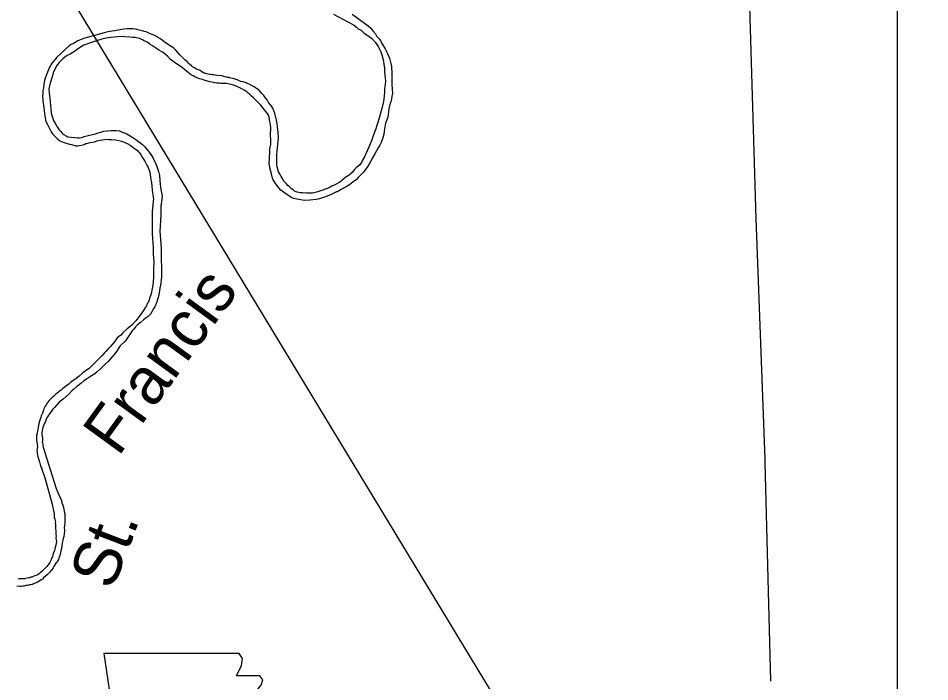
# Model space of a CAD drawing. Extents: x 1720274 to 1751788, y 372074 to 391887.
# Drawn here: x 1725183 to 1726800, y 386793 to 387969 of the extents above; entities that cross this region are included whole.
import ezdxf

# ---------------------------------------------------------------- set-up
doc = ezdxf.new("R2010")
doc.units = 0
for name, color, linetype in [('Level 2', 7, 'Continuous'), ('Level 21', 7, 'Continuous'), ('Level 9', 7, 'Continuous'), ('R_Draft', 7, 'Continuous')]:
    doc.layers.add(name, color=color, linetype=linetype)

msp = doc.modelspace()

# ---------------------------------------------------------------- linework, layer by layer
at = {"layer": 'Level 2'}
msp.add_lwpolyline([(1726517.5, 386794.1), (1726507.7, 387180.9), (1726508, 387187.3), (1726491.7, 387614.2), (1726479.2, 388029.9), (1726479.1, 388035), (1726467.4, 388445.5), (1726450.4, 388867), (1726450.4, 388871.1), (1726443.9, 389052.9)], dxfattribs=at)
at = {"layer": 'Level 21'}
msp.add_lwpolyline([(1725334.6, 386843.2), (1725346.6, 386763), (1725341.3, 386641.3), (1725352, 386634.7), (1725372, 386634.7), (1725372, 386591.9), (1725540.4, 386591.9), (1725548.5, 386609.3), (1725545.8, 386637.3), (1725549.8, 386669.4), (1725564.5, 386694.8), (1725573.9, 386713.5), (1725587.2, 386733.6), (1725595.2, 386755), (1725601.9, 386772.3), (1725614, 386787), (1725616.6, 386796.4), (1725611.3, 386803.1), (1725569.8, 386803.1), (1725579.2, 386821.8), (1725580.5, 386833.8), (1725575, 386843)], close=True, dxfattribs=at)
at = {"layer": 'Level 9'}
for points in [[(1725742.1, 387976.3), (1725777.8, 387957.3), (1725782.7, 387953.5), (1725786.1, 387950.6), (1725791.2, 387947.8), (1725796.4, 387943), (1725802.9, 387938.3), (1725810.2, 387933)], [(1725775.1, 387976.2), (1725803.4, 387955.9), (1725808.1, 387951.3), (1725812.1, 387947), (1725816.5, 387941.4), (1725819.2, 387936.9), (1725823.3, 387932.6), (1725825.6, 387929.5), (1725827.8, 387924.5), (1725831.7, 387918.2), (1725833.6, 387915.2)], [(1725609, 387842.8), (1725607.4, 387843.5), (1725603.7, 387845.7), (1725601.4, 387847.3), (1725597.8, 387849.5), (1725592.7, 387852.2), (1725589.2, 387853.7), (1725587, 387854.6), (1725582, 387856.5), (1725578, 387857.3), (1725572.7, 387859.3), (1725571.9, 387859.9), (1725568.8, 387860.6), (1725567.6, 387861.1), (1725564.1, 387862.5), (1725560.8, 387863.1), (1725557.6, 387863.7), (1725556.7, 387863.9), (1725554.3, 387864.3), (1725547.4, 387866.1), (1725544.2, 387866.8), (1725535.8, 387867.8), (1725532.5, 387868.2), (1725530.1, 387868.6), (1725527.1, 387868.8), (1725524.1, 387869.2), (1725522.5, 387869.4), (1725519.8, 387870), (1725515.8, 387871.3), (1725514.6, 387871.5), (1725510.6, 387872.8), (1725505.6, 387876.6), (1725501.6, 387878.2), (1725498.2, 387879.7), (1725495.8, 387881.1), (1725492.2, 387883.3), (1725490.1, 387885), (1725487, 387887.8), (1725485.2, 387889.8), (1725483, 387891.7), (1725478.4, 387895.4), (1725475.2, 387898.2), (1725469.8, 387904.5), (1725466, 387908.6), (1725462.2, 387912.6), (1725458.8, 387916), (1725454.1, 387919.3), (1725449.3, 387922.2), (1725442, 387927.3), (1725438.3, 387930.2), (1725434.3, 387933), (1725430.1, 387935.5), (1725427, 387937.2), (1725422.2, 387939.5), (1725418.7, 387940.9), (1725413.2, 387943.1), (1725409.7, 387944.8), (1725406.4, 387945.8), (1725402.5, 387947), (1725397.4, 387948.1), (1725393.5, 387949.2), (1725390.4, 387949.9), (1725387, 387950.3), (1725383.2, 387950.3), (1725380.6, 387950.4), (1725376.1, 387950.4), (1725370.1, 387949.7), (1725359.9, 387948), (1725354.1, 387947), (1725348.7, 387946.2), (1725342, 387945), (1725333.2, 387942.8), (1725327.1, 387940.9), (1725316.3, 387938.2), (1725309.5, 387936.3), (1725299.1, 387933.3), (1725294.6, 387931.7), (1725288.9, 387929.2), (1725281, 387924.5), (1725277.1, 387922.4), (1725273.1, 387920.3), (1725251, 387899.4), (1725248.2, 387896), (1725246, 387893.5), (1725243.3, 387890.3), (1725240.9, 387886.7), (1725239.4, 387884.3), (1725237.9, 387881.2), (1725237.2, 387879.5), (1725234.7, 387873.7), (1725233.4, 387870.8), (1725230.8, 387863.2), (1725229.5, 387858.9), (1725228.5, 387852.5), (1725227.6, 387845.9), (1725226.6, 387841.1), (1725226.5, 387834.9), (1725226.2, 387831.2), (1725226.6, 387824.4), (1725227.4, 387818.1), (1725228.2, 387811.5)], [(1725591, 387836.5), (1725588.4, 387838.6), (1725586.6, 387840), (1725583.9, 387841.8), (1725579.7, 387843.9), (1725577, 387845), (1725569.3, 387848.9), (1725564.7, 387850.7), (1725560.8, 387852), (1725555.4, 387852.9), (1725551.5, 387853.4), (1725546.9, 387853.3), (1725542.2, 387853.6), (1725539.3, 387853.8), (1725535, 387854.1), (1725530.8, 387854.9), (1725526.1, 387855.9), (1725522.7, 387856.4), (1725518.8, 387857.4), (1725516, 387858.4), (1725512.5, 387859.4), (1725509.6, 387860.3), (1725505, 387861.9), (1725499.8, 387863.8), (1725496.3, 387865.1), (1725493, 387866.9), (1725490.4, 387868.2), (1725488.4, 387869.6), (1725484.1, 387873.2), (1725478.6, 387877.5), (1725474.2, 387881), (1725459.3, 387891.5), (1725453, 387896.3), (1725447.4, 387901.7), (1725443.4, 387905.5), (1725440, 387908.3), (1725436.6, 387910.2), (1725432.6, 387912.6), (1725429.7, 387914.4), (1725426.3, 387916.8), (1725421.3, 387920.2), (1725417.2, 387922.9), (1725415.5, 387923.9), (1725411.9, 387926.5), (1725405, 387929.6), (1725403.4, 387930.7), (1725402.3, 387931.3), (1725398.3, 387933.4), (1725390.5, 387935), (1725385.7, 387935.3), (1725380.8, 387935.8), (1725372.1, 387936.5), (1725367.7, 387936.7), (1725359.5, 387936.5), (1725353.2, 387935.7), (1725347.4, 387935), (1725338.9, 387934), (1725331.5, 387932.3), (1725321.5, 387929.1), (1725309.4, 387924.9), (1725299.4, 387921.3), (1725289.6, 387915.4), (1725285, 387912.2), (1725279.9, 387908.4), (1725275.3, 387905.4), (1725269.9, 387902.9), (1725267.5, 387901.5), (1725262.9, 387897.9), (1725259.4, 387894.6), (1725255.4, 387890.5), (1725250.7, 387885.1), (1725244.8, 387872.3), (1725243.6, 387867.3), (1725241.7, 387862), (1725239.3, 387854.2), (1725237.4, 387844.6), (1725238, 387836.1), (1725238.9, 387827.8), (1725239.5, 387820.9), (1725240, 387814.1), (1725240.5, 387809.2), (1725241.2, 387801.1), (1725243.7, 387793.4), (1725245.6, 387788), (1725249.5, 387781), (1725251.8, 387776.6), (1725255.6, 387771.6), (1725257.8, 387768.9), (1725261, 387765.6), (1725264.1, 387762.9), (1725267.8, 387760.6), (1725271, 387759), (1725288.1, 387757.3), (1725291.9, 387757.3), (1725295.7, 387757.9), (1725300, 387759.6), (1725304.4, 387760.9), (1725319.9, 387764.5), (1725324.9, 387765.8), (1725329.6, 387767.4), (1725334.6, 387768.8)], [(1725810.2, 387933), (1725815.9, 387926.8), (1725819, 387922.4), (1725822, 387918.2), (1725824.8, 387911.9), (1725825.8, 387909.6), (1725827.9, 387904.3), (1725829.8, 387897.8), (1725830.6, 387892.5), (1725831.4, 387887.1), (1725832.4, 387881.3), (1725832.8, 387875.1), (1725833.2, 387867.6), (1725834.1, 387858), (1725833.5, 387852), (1725832.7, 387844.8), (1725832.4, 387839.1), (1725832, 387831.2), (1725830.9, 387821.6), (1725828, 387809), (1725822.7, 387790), (1725818.8, 387778.9), (1725817.1, 387773.4), (1725814.8, 387767.2), (1725812.4, 387760.8), (1725809.6, 387752.1), (1725807.2, 387746.3), (1725804.6, 387740.7), (1725801.7, 387734), (1725798.9, 387727.4), (1725797.3, 387723.3), (1725793.8, 387717.4), (1725791.5, 387713.3), (1725788.9, 387709), (1725782.5, 387703.7), (1725778.8, 387700.4), (1725775.6, 387696.5), (1725771.2, 387692.1), (1725770, 387690.9), (1725763.8, 387687.2), (1725761.2, 387685.1), (1725757.6, 387682.4), (1725757.5, 387681.9), (1725755, 387679.8), (1725752.1, 387678.1), (1725747.9, 387675.9), (1725743.2, 387673.1), (1725739.4, 387671.2), (1725736.1, 387669.4), (1725731.4, 387667.5), (1725725.8, 387665.4), (1725723.2, 387664.3), (1725719.3, 387663.1), (1725714.4, 387661.5), (1725709.4, 387660.1), (1725704.9, 387659.3), (1725701.6, 387659), (1725694.5, 387659.1), (1725686.9, 387659.4), (1725683.6, 387659.7), (1725677.5, 387661.1), (1725675.8, 387661.7), (1725673.2, 387662.7), (1725670.3, 387664.7), (1725667.7, 387666.8), (1725664, 387670), (1725661.4, 387672.6), (1725658.6, 387675.4), (1725654.2, 387680.2), (1725650.8, 387685.6), (1725649.3, 387688.4), (1725647.4, 387692.3), (1725645.8, 387695.3), (1725644.8, 387697), (1725642.4, 387705.6), (1725641.8, 387709.9), (1725641.9, 387713.1), (1725641.5, 387717.5), (1725641.5, 387723.2), (1725641.7, 387727.5), (1725642.3, 387733.8), (1725642.9, 387739.7), (1725644, 387751.3), (1725644.6, 387757.7), (1725644.2, 387766.7), (1725642.9, 387776.5), (1725642.1, 387782.5), (1725640.9, 387788.3), (1725639.8, 387793), (1725637.8, 387800.3), (1725636.4, 387805.1), (1725634.5, 387809.5), (1725631, 387815.1), (1725627.1, 387820), (1725624.2, 387824.7), (1725621.1, 387828.6), (1725618.5, 387832), (1725617.3, 387833.5), (1725614.4, 387836.6), (1725611.8, 387839.4), (1725609, 387842.8)], [(1725833.6, 387915.2), (1725835.2, 387912.4), (1725837.2, 387907.7), (1725838.9, 387904), (1725841.5, 387898.4), (1725842.9, 387893.8), (1725843.7, 387889.1), (1725844.7, 387883.4), (1725845.1, 387879.5), (1725845.4, 387875.5), (1725845.3, 387868.7), (1725845.8, 387862), (1725845.7, 387855.7), (1725845.6, 387851.3), (1725846.4, 387844.1), (1725846.7, 387835.9), (1725845.8, 387831.3), (1725845, 387825.7), (1725843.9, 387820.9), (1725842.3, 387816.1), (1725840.7, 387811.3), (1725839.9, 387804.3), (1725838.8, 387797.1), (1725837.9, 387791.9), (1725834.4, 387783), (1725832.2, 387768.7), (1725831.3, 387763.6), (1725828.9, 387755.1), (1725826.7, 387748.9), (1725824.2, 387744.2), (1725821.2, 387739.3), (1725818.5, 387733.9), (1725815.4, 387729), (1725811.4, 387721.7), (1725806.9, 387714.1), (1725802.9, 387707.2), (1725799, 387700.9), (1725794.7, 387695.5), (1725786.6, 387687.7), (1725782.1, 387682.7), (1725779.3, 387680.8), (1725770.7, 387674), (1725764.5, 387670), (1725754.3, 387664.7), (1725749, 387661.5), (1725747.4, 387661.2), (1725742.8, 387659.3), (1725737.8, 387656.9), (1725730.6, 387654), (1725724.1, 387651.1), (1725717.4, 387649.1), (1725711.6, 387647.8), (1725699.9, 387646.5), (1725691.4, 387646.2), (1725687.3, 387646.7), (1725680.5, 387647.7), (1725676.8, 387648.4), (1725671.9, 387649.7), (1725667.1, 387651.6), (1725664.5, 387652.9), (1725661, 387655.3), (1725657.4, 387657.6), (1725648.5, 387664.6), (1725645.1, 387668.3), (1725643.7, 387670.5), (1725641.6, 387673.1), (1725639.1, 387676.2), (1725637.3, 387679.3), (1725635.1, 387682.9), (1725633.9, 387685.8), (1725632.4, 387693.6), (1725630.8, 387697.6), (1725629.8, 387700.9), (1725628.9, 387705.2), (1725627.9, 387711.2), (1725628.9, 387732.3), (1725629, 387737.7), (1725631.1, 387746), (1725631, 387755), (1725630.5, 387761.2), (1725630.1, 387766.1), (1725631.1, 387771.2), (1725631.1, 387776.1), (1725630.6, 387779.4), (1725629.6, 387783.8), (1725629.2, 387786.3), (1725628.6, 387789.3), (1725627.8, 387794.1), (1725626.7, 387797.2), (1725625.2, 387800.3), (1725621.8, 387804.5), (1725617.6, 387809.6), (1725615.5, 387812.4), (1725613.5, 387814.8), (1725610.4, 387818.1), (1725607.7, 387820.5), (1725604, 387824.5), (1725600.5, 387828.1), (1725596.9, 387831.1), (1725593.8, 387833.9), (1725591, 387836.5)], [(1725228.2, 387811.5), (1725228.8, 387805.6), (1725229.4, 387799.8), (1725230.6, 387792.4), (1725232.1, 387786.4), (1725234.8, 387780.9), (1725237.3, 387775.8), (1725239.9, 387770), (1725241.1, 387767.7), (1725243.7, 387764.1), (1725246.5, 387761.4), (1725249.1, 387758.9), (1725252.2, 387756.2), (1725255.9, 387752.6), (1725259.5, 387750.8), (1725262.5, 387749.7), (1725266, 387748.5), (1725269.5, 387747.1), (1725271.9, 387746.3), (1725274, 387745.8), (1725277.6, 387745.1), (1725285.1, 387743.1), (1725288.8, 387743.2), (1725291.4, 387743.3), (1725295.4, 387743.9), (1725299.6, 387745.5), (1725303.1, 387747.2), (1725306.6, 387747.9), (1725310.5, 387748.7), (1725318, 387750.2), (1725322.4, 387751.8), (1725328.2, 387753.1), (1725332.6, 387753.5), (1725336.2, 387754), (1725340.1, 387754.6), (1725343.5, 387754.4), (1725348.5, 387754.1), (1725355.6, 387753.7), (1725361.2, 387752.4), (1725366.3, 387751.3), (1725368.1, 387750.4), (1725371.9, 387749.1), (1725375.9, 387747), (1725381.4, 387744.2), (1725390.8, 387736.9), (1725392.4, 387736.3), (1725394.3, 387734.5), (1725396.3, 387732.3), (1725398.1, 387730.3), (1725400.4, 387727.7), (1725402.3, 387723.2), (1725403.9, 387721.2), (1725407.4, 387716), (1725408.7, 387713.7), (1725410.1, 387711.1), (1725411.9, 387707.8), (1725413.6, 387704.5), (1725416.3, 387696), (1725416.9, 387692.1), (1725418.3, 387682.6), (1725419.1, 387677.7), (1725419.8, 387671.4), (1725420.3, 387664.6), (1725421.2, 387660.5), (1725421.8, 387656.6), (1725422.5, 387651.9), (1725422.6, 387648.5), (1725422.4, 387645.2), (1725421.7, 387638.5), (1725420.8, 387632.1), (1725420.6, 387626.9), (1725420.7, 387619.3), (1725420.6, 387608.8), (1725420.2, 387596.9), (1725420.4, 387587.1), (1725420.8, 387579.7), (1725421.8, 387569.2), (1725422, 387563.2), (1725422.2, 387556.9), (1725422.4, 387551.2), (1725423.1, 387544.2), (1725423.5, 387537.1), (1725422.9, 387525.4), (1725423.1, 387514.9), (1725423, 387509.7), (1725422.4, 387502.4), (1725421.5, 387496.2), (1725420.6, 387489.8), (1725419, 387480.4), (1725416.3, 387474.1), (1725414.6, 387468), (1725412.6, 387464.3), (1725411.3, 387462.5), (1725410.3, 387459), (1725408.5, 387456.8), (1725405.6, 387452.1), (1725402.3, 387446.9), (1725399.5, 387442.8), (1725395.1, 387437.6), (1725391.3, 387432.7), (1725384.3, 387425.2)], [(1725334.6, 387768.8), (1725341.5, 387769.7), (1725347.5, 387769.9), (1725351.9, 387770), (1725356.7, 387770), (1725362.5, 387769.3), (1725367.5, 387767.2), (1725372.6, 387765.6), (1725375.7, 387764), (1725384.2, 387759.2), (1725391.6, 387754.2), (1725396.8, 387750.2), (1725400.8, 387747.4), (1725403.1, 387745.5), (1725406.8, 387742), (1725412.1, 387735.5), (1725414.9, 387731.8), (1725417.9, 387727.8), (1725422.1, 387721), (1725424.6, 387715.5), (1725427.1, 387710.8), (1725429.4, 387704.4), (1725431.5, 387697.5), (1725433.3, 387690.4), (1725433.9, 387681.7), (1725435, 387669.1), (1725437, 387659.9), (1725438.2, 387654.1), (1725436.8, 387643.6), (1725436.4, 387640.6), (1725436.1, 387635.3), (1725436.1, 387627.9), (1725435.8, 387620.7), (1725434.3, 387591.1), (1725435.4, 387577.5), (1725435.8, 387568.4), (1725436.7, 387560.4), (1725436.2, 387553.7), (1725436.4, 387538.3), (1725436.8, 387530.1), (1725437, 387520.4), (1725436.8, 387511.2), (1725435.9, 387499.6), (1725433.9, 387490.4), (1725432.1, 387478.3), (1725428.4, 387464.5), (1725425.3, 387457.3), (1725422.5, 387453.4), (1725419.8, 387448.9), (1725417.4, 387444.8), (1725413.6, 387440.6), (1725409.9, 387437.8), (1725405.1, 387434.4), (1725399.6, 387429.7), (1725394.4, 387425.4), (1725390.9, 387421.8), (1725387.7, 387418.2), (1725384.9, 387415.1), (1725375.3, 387400.8), (1725372.4, 387396.5), (1725363.9, 387388.4), (1725361.3, 387384.7), (1725357.6, 387378.7), (1725353.2, 387372.8), (1725349.2, 387368), (1725342.2, 387360.8), (1725336.6, 387355), (1725329.1, 387347.5), (1725323.6, 387342.7), (1725318.7, 387338.9), (1725312.8, 387335.4), (1725307.8, 387331.6), (1725304.1, 387329.1), (1725299.5, 387326.1), (1725294, 387321.9), (1725287.1, 387316.2), (1725281.1, 387310.9), (1725278.6, 387309.1), (1725273, 387303.5), (1725267.9, 387298.6), (1725262.4, 387294.1), (1725255.8, 387288.5), (1725247.3, 387279), (1725244.5, 387275.9), (1725242, 387272.4), (1725237.9, 387267.2), (1725233.5, 387260.5), (1725232.6, 387258.3), (1725231.4, 387254.4), (1725229.6, 387251), (1725226.5, 387243.8), (1725225.4, 387238.4), (1725224.9, 387233.9), (1725224.9, 387230.3), (1725225.3, 387227.4), (1725225.7, 387225.6), (1725225.7, 387221.1), (1725225.6, 387217.8), (1725226.5, 387215.3), (1725226.8, 387212.3), (1725227.4, 387208.8)], [(1725384.3, 387425.2), (1725376, 387418.3), (1725369.2, 387412), (1725364.8, 387407.3), (1725358.7, 387402.3), (1725353.4, 387395.2), (1725350.1, 387391.1), (1725346.1, 387386.6), (1725342.3, 387382.8), (1725338.5, 387378.2), (1725335.3, 387375.1), (1725331.3, 387370.9), (1725328.6, 387368.2), (1725325.5, 387365), (1725322.3, 387361.5), (1725317.3, 387356.6), (1725314.2, 387353.5), (1725308.5, 387348.4), (1725302.2, 387344.2), (1725296.5, 387339.6), (1725291.3, 387334.8), (1725285.5, 387330.7), (1725278.2, 387325.1), (1725275.9, 387323.2), (1725273, 387320.8), (1725269.2, 387317.8), (1725266.5, 387316), (1725262.1, 387312.5), (1725259.2, 387310), (1725256.1, 387307.9), (1725254.1, 387306.2), (1725252.1, 387304.6), (1725249.2, 387301.9), (1725246, 387299.3), (1725243.4, 387296.8), (1725240.3, 387293.7), (1725238, 387291.3), (1725235.1, 387287.8), (1725232.3, 387283.8), (1725230.9, 387281.5), (1725228.4, 387276.5), (1725227.8, 387274.4), (1725225.8, 387269.3), (1725223.8, 387264.5), (1725222.9, 387261.9), (1725221.2, 387256.6), (1725219.2, 387250.4), (1725217.5, 387240.7), (1725216.3, 387233.3), (1725215.6, 387229.2), (1725215.1, 387222), (1725216.3, 387214), (1725217.2, 387209.4), (1725216, 387203.7), (1725216.5, 387199.4), (1725217.4, 387193.4), (1725218.2, 387190.4), (1725219.4, 387186), (1725220.5, 387182.7), (1725221.9, 387178.2), (1725222.6, 387175.7), (1725223.3, 387173.8), (1725224, 387171.8), (1725224, 387171.6)], [(1725227.4, 387208.8), (1725250.3, 387135.2), (1725253.1, 387128.3), (1725254.9, 387124.3), (1725256.7, 387120.4), (1725259.5, 387114.1), (1725260.3, 387110.3), (1725262, 387105.8), (1725263.3, 387101.6), (1725263.8, 387098.9), (1725264.5, 387094.6), (1725265.4, 387090.7), (1725265.8, 387087.5), (1725265.8, 387082.3), (1725265.5, 387078.3), (1725265.4, 387074.5), (1725264.8, 387070.1), (1725264.6, 387065.8), (1725264.8, 387062.1), (1725264.8, 387059.3), (1725264.7, 387054.8), (1725263.6, 387050.4), (1725262.7, 387046.9), (1725262.2, 387043.7), (1725260.8, 387039), (1725259.4, 387028.2), (1725258.6, 387024.7), (1725257.8, 387021.2), (1725257.2, 387019.3), (1725256.6, 387017.2), (1725255.9, 387014.9), (1725255.1, 387011.7), (1725254.5, 387009.7), (1725253.3, 387007.6), (1725251.8, 387005.1), (1725249.8, 387002.8), (1725246.2, 386997), (1725244.9, 386994.8), (1725243.2, 386992.5), (1725242, 386990.7), (1725241.1, 386989.9), (1725240.2, 386988.6), (1725238.7, 386987.1), (1725237.2, 386985.5), (1725235.8, 386984.2), (1725234.9, 386983), (1725228, 386977.1), (1725225.8, 386974.8), (1725223.5, 386973.3), (1725221.2, 386971.8), (1725218.3, 386970), (1725216.9, 386969.1), (1725214.5, 386968.1), (1725211.4, 386966.9), (1725209.2, 386966), (1725207.4, 386965.5), (1725205.2, 386964.9), (1725202.8, 386964.4), (1725200, 386963.7), (1725197.3, 386963.3), (1725195.5, 386962.9), (1725193.4, 386962.5), (1725191.4, 386962.3), (1725188.4, 386961.9), (1725186.2, 386961.9), (1725184.6, 386962.2), (1725180.3, 386961.9)], [(1725224, 387171.6), (1725230.8, 387152.3), (1725243, 387107.4), (1725246.9, 387090.7), (1725246.6, 387084.8), (1725247.7, 387081.2), (1725248.8, 387076.5), (1725248.7, 387074.5), (1725248.8, 387071.4), (1725249.1, 387068.1), (1725249.2, 387065.3), (1725249.9, 387059.1), (1725249.9, 387056.7), (1725249.9, 387053.7), (1725250.1, 387051.5), (1725249.9, 387047.9), (1725250.5, 387044.7), (1725250.9, 387041.2), (1725249.6, 387034.7), (1725248.6, 387031), (1725248.1, 387028.1), (1725247.2, 387025.4), (1725245.6, 387021.1), (1725244.6, 387018), (1725243.5, 387014.5), (1725242, 387011.8), (1725241.2, 387010), (1725240.5, 387007.9), (1725238.7, 387004.2), (1725237.7, 387002.3), (1725235.7, 386999.8), (1725233.5, 386996.9), (1725230.4, 386993.8), (1725229, 386992.5), (1725226.3, 386990.2), (1725225.2, 386989.2), (1725224.2, 386987.6), (1725222.5, 386986.3), (1725220.9, 386984.6), (1725218.5, 386983), (1725216.3, 386981.9), (1725212.2, 386980.4), (1725209.3, 386979.2), (1725207.3, 386978.5), (1725205.2, 386978.1), (1725203, 386977.2), (1725201.6, 386977), (1725198.5, 386976.6), (1725196, 386976), (1725193.8, 386975.5), (1725190.6, 386975.4), (1725188.3, 386975.3), (1725185.4, 386975.1), (1725182.8, 386974.8)]]:
    msp.add_lwpolyline(points, dxfattribs=at)
at = {"layer": 'R_Draft'}
msp.add_line((1724881.2, 388657.5), (1727375.4, 384541.3), dxfattribs=at)
msp.add_lwpolyline([(1720610.3, 391249.6), (1726741.8, 391249.6), (1726741.8, 384893.1), (1720610.3, 384893.1)], close=True, dxfattribs=at)

# ---------------------------------------------------------------- texts
at = {"layer": 'Level 9'}
for s, rotation, p in [('Francis', 54, (1725360.3, 387190.3)), ('St.', 69, (1725349.9, 386953.1))]:
    msp.add_text(s, height=83.42, rotation=rotation, dxfattribs=at).set_placement(p)

doc.saveas('drawing.dxf')
